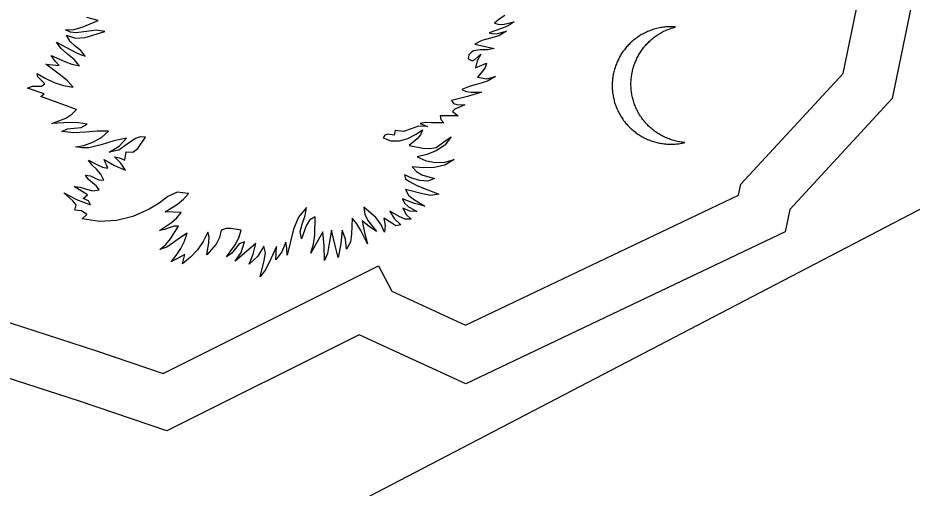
# Model space of a CAD drawing. Extents: x 2001876 to 2025694, y 804561 to 868938.
# Drawn here: x 2011049.84 to 2011065.83, y 824439.81 to 824448.22 of the extents above; entities that cross this region are included whole.
import ezdxf

# ---------------------------------------------------------------- set-up
doc = ezdxf.new("R2010")
doc.units = 0
doc.layers.add('TR SN EXTRUDED PANEL SIGNS- MOUNTED OVERHEAD', color=7, linetype='Continuous')

msp = doc.modelspace()

# ---------------------------------------------------------------- linework, layer by layer
at = {"layer": 'TR SN EXTRUDED PANEL SIGNS- MOUNTED OVERHEAD'}
for p, q in [((2011026.383, 824424.154), (2011088.68, 824456.645)), ((2011026.415, 824424.171), (2011088.712, 824456.662)), ((2011064.599, 824447.229), (2011064.915, 824448.775)), ((2011058.011, 824447.752), (2011058.358, 824447.676)), ((2011050.34, 824447.395), (2011050.577, 824447.369)), ((2011058.025, 824447.33), (2011058.216, 824447.415)), ((2011062.768, 824445.247), (2011064.599, 824447.229)), ((2011050.31, 824446.864), (2011050.012, 824446.967)), ((2011050.248, 824446.818), (2011050.31, 824446.864)), ((2011050.886, 824446.585), (2011050.248, 824446.818)), ((2011057.608, 824446.547), (2011057.715, 824446.467)), ((2011056.583, 824446.206), (2011056.568, 824446.126)), ((2011056.959, 824446.144), (2011057.072, 824446.217)), ((2011051.752, 824445.676), (2011051.776, 824445.825)), ((2011051.082, 824445.055), (2011050.846, 824445.204)), ((2011056.975, 824445.222), (2011057.364, 824445.066)), ((2011062.726, 824445.049), (2011062.768, 824445.247)), ((2011057.842, 824442.724), (2011062.726, 824445.049)), ((2011052.757, 824444.74), (2011052.473, 824444.749)), ((2011054.092, 824444.184), (2011053.726, 824443.871)), ((2011052.821, 824443.986), (2011052.579, 824443.859)), ((2011052.433, 824441.86), (2011056.288, 824443.784)), ((2011056.288, 824443.784), (2011056.526, 824443.329)), ((2011047.018, 824443.627), (2011051.241, 824442.265)), ((2011056.526, 824443.329), (2011057.842, 824442.724)), ((2011051.241, 824442.265), (2011052.433, 824441.86))]:
    msp.add_line(p, q, dxfattribs=at)
for points in [[(2011085.839, 824462.17), (2011085.839, 824462.171), (2011062.843, 824450.162), (2011062.973, 824450.028), (2011063.846, 824450.254), (2011064.256, 824449.938), (2011064.664, 824449.978), (2011065.246, 824449.85), (2011065.938, 824449.04), (2011065.476, 824446.779), (2011063.644, 824444.795), (2011063.559, 824444.393), (2011057.849, 824441.676), (2011055.943, 824442.55), (2011052.502, 824440.832), (2011050.942, 824441.363), (2011047.871, 824442.353), (2011023.548, 824429.668)], [(2011050.577, 824447.369), (2011050.506, 824447.447), (2011050.432, 824447.551), (2011050.677, 824447.445), (2011050.803, 824447.393), (2011050.937, 824447.363), (2011050.845, 824447.476), (2011050.727, 824447.575), (2011050.612, 824447.674), (2011050.53, 824447.788), (2011050.782, 824447.651), (2011050.91, 824447.587), (2011051.04, 824447.538), (2011050.961, 824447.638), (2011050.863, 824447.716), (2011050.77, 824447.8), (2011050.707, 824447.916), (2011050.867, 824447.859), (2011051.041, 824447.873), (2011051.39, 824447.979), (2011051.242, 824448.005), (2011051.063, 824447.978), (2011050.871, 824447.958), (2011050.778, 824447.97), (2011050.688, 824448.007), (2011050.839, 824448.016), (2011050.99, 824448.058), (2011051.273, 824448.176), (2011051.068, 824448.227)], [(2011058.544, 824448.263), (2011058.443, 824448.203), (2011058.36, 824448.127), (2011058.445, 824448.103), (2011058.533, 824448.112), (2011058.712, 824448.154), (2011058.607, 824448.079), (2011058.489, 824448.036), (2011058.264, 824447.956), (2011058.338, 824447.937), (2011058.417, 824447.946), (2011058.578, 824447.983), (2011058.442, 824447.904), (2011058.288, 824447.859), (2011058.138, 824447.819), (2011058.011, 824447.752)], [(2011061.602, 824448.06), (2011061.577, 824448.061), (2011061.554, 824448.062), (2011061.531, 824448.063), (2011061.506, 824448.063), (2011061.482, 824448.063), (2011061.457, 824448.061), (2011061.434, 824448.06), (2011061.409, 824448.058), (2011061.385, 824448.055), (2011061.361, 824448.052), (2011061.337, 824448.048), (2011061.314, 824448.044), (2011061.289, 824448.038), (2011061.265, 824448.033), (2011061.241, 824448.026), (2011061.218, 824448.02), (2011061.194, 824448.013), (2011061.171, 824448.005), (2011061.147, 824447.996), (2011061.123, 824447.987), (2011061.101, 824447.977), (2011061.078, 824447.967), (2011061.055, 824447.956), (2011061.031, 824447.944), (2011061.012, 824447.934), (2011060.992, 824447.923), (2011060.973, 824447.911), (2011060.954, 824447.9), (2011060.936, 824447.888), (2011060.917, 824447.875), (2011060.9, 824447.863), (2011060.882, 824447.85), (2011060.865, 824447.836), (2011060.848, 824447.822), (2011060.832, 824447.809), (2011060.815, 824447.794), (2011060.8, 824447.78), (2011060.783, 824447.765), (2011060.768, 824447.749), (2011060.754, 824447.734), (2011060.739, 824447.718), (2011060.725, 824447.702), (2011060.711, 824447.686), (2011060.697, 824447.669), (2011060.685, 824447.653), (2011060.672, 824447.636), (2011060.66, 824447.619), (2011060.647, 824447.601), (2011060.636, 824447.584), (2011060.624, 824447.566), (2011060.614, 824447.548), (2011060.603, 824447.529), (2011060.593, 824447.511), (2011060.584, 824447.493), (2011060.574, 824447.474), (2011060.565, 824447.455), (2011060.557, 824447.436), (2011060.548, 824447.416), (2011060.541, 824447.397), (2011060.533, 824447.377), (2011060.526, 824447.357), (2011060.519, 824447.337), (2011060.512, 824447.317), (2011060.507, 824447.297), (2011060.502, 824447.277), (2011060.497, 824447.257), (2011060.492, 824447.236), (2011060.487, 824447.216), (2011060.483, 824447.195), (2011060.48, 824447.174), (2011060.477, 824447.153), (2011060.474, 824447.133), (2011060.472, 824447.112), (2011060.471, 824447.091), (2011060.469, 824447.07), (2011060.468, 824447.049), (2011060.468, 824447.028), (2011060.467, 824447.006), (2011060.467, 824446.985), (2011060.468, 824446.964), (2011060.469, 824446.943), (2011060.47, 824446.921), (2011060.473, 824446.9), (2011060.475, 824446.879), (2011060.478, 824446.858), (2011060.482, 824446.837), (2011060.485, 824446.816), (2011060.489, 824446.794), (2011060.495, 824446.774), (2011060.5, 824446.753), (2011060.505, 824446.732), (2011060.51, 824446.71), (2011060.517, 824446.69), (2011060.525, 824446.669), (2011060.531, 824446.648), (2011060.539, 824446.628), (2011060.548, 824446.608), (2011060.556, 824446.587), (2011060.566, 824446.566), (2011060.576, 824446.547)], [(2011061.055, 824446.356), (2011061.04, 824446.374), (2011061.025, 824446.392), (2011061.011, 824446.411), (2011060.997, 824446.43), (2011060.984, 824446.45), (2011060.97, 824446.47), (2011060.957, 824446.49), (2011060.945, 824446.51), (2011060.934, 824446.532), (2011060.921, 824446.553), (2011060.912, 824446.573), (2011060.902, 824446.593), (2011060.892, 824446.614), (2011060.883, 824446.634), (2011060.875, 824446.654), (2011060.867, 824446.675), (2011060.86, 824446.695), (2011060.853, 824446.716), (2011060.846, 824446.737), (2011060.841, 824446.758), (2011060.835, 824446.779), (2011060.831, 824446.8), (2011060.825, 824446.821), (2011060.821, 824446.843), (2011060.818, 824446.864), (2011060.814, 824446.885), (2011060.811, 824446.906), (2011060.809, 824446.927), (2011060.806, 824446.948), (2011060.805, 824446.97), (2011060.804, 824446.991), (2011060.803, 824447.012), (2011060.803, 824447.033), (2011060.803, 824447.054), (2011060.803, 824447.075), (2011060.805, 824447.096), (2011060.807, 824447.118), (2011060.807, 824447.138), (2011060.81, 824447.16), (2011060.813, 824447.18), (2011060.816, 824447.201), (2011060.819, 824447.222), (2011060.823, 824447.242), (2011060.828, 824447.263), (2011060.832, 824447.283), (2011060.837, 824447.304), (2011060.843, 824447.324), (2011060.848, 824447.344), (2011060.855, 824447.364), (2011060.862, 824447.384), (2011060.869, 824447.404), (2011060.876, 824447.423), (2011060.884, 824447.443), (2011060.893, 824447.462), (2011060.901, 824447.481), (2011060.91, 824447.5), (2011060.92, 824447.519), (2011060.929, 824447.538), (2011060.939, 824447.556), (2011060.95, 824447.574), (2011060.96, 824447.592), (2011060.972, 824447.611), (2011060.983, 824447.628), (2011060.996, 824447.645), (2011061.008, 824447.663), (2011061.021, 824447.68), (2011061.033, 824447.696), (2011061.047, 824447.713), (2011061.061, 824447.729), (2011061.075, 824447.745), (2011061.09, 824447.761), (2011061.104, 824447.776), (2011061.12, 824447.791), (2011061.135, 824447.806), (2011061.151, 824447.821), (2011061.167, 824447.835), (2011061.184, 824447.849), (2011061.201, 824447.863), (2011061.218, 824447.876), (2011061.236, 824447.889), (2011061.253, 824447.902), (2011061.271, 824447.914), (2011061.29, 824447.927), (2011061.309, 824447.938), (2011061.328, 824447.95), (2011061.348, 824447.961), (2011061.367, 824447.971), (2011061.393, 824447.984), (2011061.419, 824447.996), (2011061.444, 824448.007), (2011061.47, 824448.018), (2011061.496, 824448.028), (2011061.523, 824448.037), (2011061.549, 824448.045), (2011061.575, 824448.052), (2011061.602, 824448.06), (2011061.602, 824448.06)], [(2011058.358, 824447.676), (2011058.235, 824447.652), (2011058.106, 824447.65), (2011057.989, 824447.633), (2011057.942, 824447.606), (2011057.904, 824447.56), (2011057.89, 824447.489), (2011057.96, 824447.457), (2011058.013, 824447.481), (2011058.119, 824447.572), (2011058.053, 824447.455), (2011058.025, 824447.33)], [(2011050.012, 824446.967), (2011050.094, 824447.002), (2011050.18, 824447.001), (2011050.26, 824447.001), (2011050.318, 824447.04), (2011050.234, 824447.125), (2011050.196, 824447.168), (2011050.184, 824447.228), (2011050.328, 824447.142), (2011050.487, 824447.069), (2011050.656, 824447.015), (2011050.828, 824446.984), (2011050.725, 824447.097), (2011050.601, 824447.199), (2011050.34, 824447.395)], [(2011058.216, 824447.415), (2011058.197, 824447.335), (2011058.152, 824447.277), (2011058.06, 824447.162), (2011058.223, 824447.131), (2011058.379, 824447.171), (2011058.239, 824447.093), (2011058.084, 824447.044), (2011057.924, 824447), (2011057.775, 824446.942), (2011057.855, 824446.904), (2011057.946, 824446.894), (2011058.13, 824446.891), (2011057.876, 824446.815), (2011057.591, 824446.745), (2011057.627, 824446.69), (2011057.69, 824446.675), (2011057.834, 824446.665), (2011057.726, 824446.622), (2011057.655, 824446.592), (2011057.608, 824446.547)], [(2011051.776, 824445.825), (2011051.895, 824445.819), (2011051.985, 824445.888), (2011052.117, 824446.089), (2011052.022, 824446.093), (2011051.939, 824446.067), (2011051.792, 824445.965), (2011051.645, 824445.858), (2011051.469, 824445.822), (2011051.649, 824445.929), (2011051.783, 824446.072), (2011051.556, 824446.022), (2011051.33, 824445.949), (2011051.104, 824445.899), (2011050.986, 824445.896), (2011050.868, 824445.917), (2011051.016, 824445.94), (2011051.179, 824445.998), (2011051.335, 824446.085), (2011051.46, 824446.197), (2011051.254, 824446.195), (2011051.047, 824446.175), (2011050.838, 824446.164), (2011050.625, 824446.191), (2011050.726, 824446.239), (2011050.846, 824446.247), (2011050.967, 824446.259), (2011051.075, 824446.318), (2011050.919, 824446.347), (2011050.761, 824446.348), (2011050.444, 824446.333), (2011050.696, 824446.426), (2011050.804, 824446.498), (2011050.886, 824446.585)], [(2011060.576, 824446.547), (2011060.586, 824446.527), (2011060.597, 824446.506), (2011060.608, 824446.485), (2011060.62, 824446.465), (2011060.633, 824446.446), (2011060.645, 824446.427), (2011060.658, 824446.408), (2011060.671, 824446.389), (2011060.685, 824446.371), (2011060.7, 824446.353), (2011060.713, 824446.335), (2011060.728, 824446.318), (2011060.743, 824446.302), (2011060.759, 824446.286), (2011060.775, 824446.27), (2011060.79, 824446.254), (2011060.806, 824446.239), (2011060.823, 824446.224), (2011060.84, 824446.209), (2011060.858, 824446.195), (2011060.875, 824446.182), (2011060.892, 824446.168), (2011060.91, 824446.155), (2011060.928, 824446.143), (2011060.947, 824446.131), (2011060.965, 824446.119), (2011060.983, 824446.107), (2011061.003, 824446.097), (2011061.022, 824446.086), (2011061.041, 824446.076), (2011061.062, 824446.067), (2011061.081, 824446.057), (2011061.101, 824446.048), (2011061.121, 824446.04), (2011061.141, 824446.032), (2011061.162, 824446.024), (2011061.183, 824446.017), (2011061.204, 824446.011), (2011061.225, 824446.004), (2011061.246, 824445.998), (2011061.266, 824445.993), (2011061.287, 824445.987), (2011061.31, 824445.983), (2011061.331, 824445.979), (2011061.352, 824445.975), (2011061.374, 824445.972), (2011061.396, 824445.969), (2011061.418, 824445.967), (2011061.439, 824445.965), (2011061.461, 824445.963), (2011061.483, 824445.962), (2011061.505, 824445.962), (2011061.528, 824445.962), (2011061.549, 824445.962), (2011061.572, 824445.963), (2011061.594, 824445.964), (2011061.616, 824445.966), (2011061.637, 824445.968), (2011061.66, 824445.971), (2011061.682, 824445.974), (2011061.704, 824445.978), (2011061.726, 824445.982), (2011061.748, 824445.987), (2011061.769, 824445.992), (2011061.747, 824445.994), (2011061.724, 824445.996), (2011061.702, 824446), (2011061.679, 824446.003), (2011061.657, 824446.007), (2011061.635, 824446.012), (2011061.612, 824446.017), (2011061.591, 824446.022), (2011061.569, 824446.028), (2011061.547, 824446.035), (2011061.525, 824446.041), (2011061.504, 824446.049), (2011061.483, 824446.057), (2011061.461, 824446.065), (2011061.441, 824446.074), (2011061.419, 824446.082), (2011061.399, 824446.092), (2011061.379, 824446.102), (2011061.358, 824446.112), (2011061.338, 824446.123), (2011061.319, 824446.135), (2011061.299, 824446.146), (2011061.28, 824446.159), (2011061.261, 824446.172), (2011061.242, 824446.184), (2011061.223, 824446.198), (2011061.206, 824446.212), (2011061.187, 824446.226), (2011061.17, 824446.241), (2011061.153, 824446.257), (2011061.135, 824446.272), (2011061.118, 824446.288), (2011061.102, 824446.304), (2011061.086, 824446.321), (2011061.07, 824446.338), (2011061.055, 824446.356)], [(2011057.715, 824446.467), (2011057.392, 824446.47), (2011057.401, 824446.404), (2011057.456, 824446.346), (2011057.235, 824446.345), (2011057.129, 824446.351), (2011057.033, 824446.333), (2011057.161, 824446.278), (2011057.005, 824446.286), (2011056.87, 824446.238), (2011056.735, 824446.192), (2011056.583, 824446.206)], [(2011056.568, 824446.126), (2011056.455, 824446.14), (2011056.402, 824446.126), (2011056.372, 824446.074), (2011056.51, 824446.024), (2011056.66, 824446.023), (2011056.814, 824446.066), (2011056.959, 824446.144)], [(2011057.072, 824446.217), (2011057.038, 824446.129), (2011056.979, 824446.061), (2011056.838, 824445.938), (2011057.079, 824445.891), (2011057.203, 824445.887), (2011057.321, 824445.903), (2011057.455, 824446.006), (2011057.588, 824446.093), (2011057.474, 824445.944), (2011057.321, 824445.841), (2011057.149, 824445.776), (2011056.977, 824445.738), (2011057.138, 824445.664), (2011057.306, 824445.632), (2011057.476, 824445.642), (2011057.64, 824445.69), (2011057.471, 824445.589), (2011057.283, 824445.544), (2011057.084, 824445.538), (2011056.887, 824445.555), (2011056.966, 824445.473), (2011057.064, 824445.413), (2011057.288, 824445.349), (2011057.169, 824445.302), (2011057.028, 824445.31), (2011056.884, 824445.354), (2011056.753, 824445.413), (2011056.769, 824445.344), (2011056.828, 824445.299), (2011056.975, 824445.222)], [(2011050.846, 824445.204), (2011050.954, 824445.193), (2011051.064, 824445.157), (2011051.177, 824445.13), (2011051.293, 824445.143), (2011051.242, 824445.214), (2011051.171, 824445.271), (2011051.099, 824445.33), (2011051.048, 824445.409), (2011051.134, 824445.397), (2011051.21, 824445.36), (2011051.286, 824445.324), (2011051.372, 824445.321), (2011051.324, 824445.424), (2011051.249, 824445.507), (2011051.168, 824445.586), (2011051.099, 824445.679), (2011051.26, 824445.591), (2011051.349, 824445.551), (2011051.449, 824445.532), (2011051.381, 824445.69), (2011051.565, 824445.584), (2011051.761, 824445.495), (2011051.679, 824445.621), (2011051.564, 824445.736), (2011051.656, 824445.716), (2011051.752, 824445.676)], [(2011057.364, 824445.066), (2011057.221, 824445.046), (2011057.072, 824445.071), (2011056.769, 824445.15), (2011056.826, 824445.051), (2011056.915, 824444.978), (2011057.117, 824444.852), (2011056.929, 824444.902), (2011056.718, 824444.987), (2011056.752, 824444.905), (2011056.819, 824444.85), (2011056.974, 824444.756), (2011056.845, 824444.764), (2011056.721, 824444.817), (2011056.782, 824444.704), (2011056.874, 824444.618), (2011056.765, 824444.62), (2011056.669, 824444.664), (2011056.491, 824444.762), (2011056.569, 824444.633), (2011056.688, 824444.521), (2011056.595, 824444.504), (2011056.523, 824444.547), (2011056.383, 824444.641), (2011056.408, 824444.506), (2011056.393, 824444.388), (2011056.326, 824444.53), (2011056.239, 824444.651), (2011056.024, 824444.833), (2011056.042, 824444.711), (2011056.099, 824444.599), (2011056.25, 824444.4), (2011056.12, 824444.49), (2011055.994, 824444.588), (2011056.035, 824444.383), (2011056.092, 824444.181), (2011055.971, 824444.416), (2011055.902, 824444.536), (2011055.818, 824444.639)], [(2011052.473, 824444.749), (2011052.69, 824444.89), (2011052.802, 824444.978), (2011052.888, 824445.08), (2011052.689, 824445.105), (2011052.522, 824445.029), (2011052.362, 824444.908), (2011052.188, 824444.801), (2011051.896, 824444.666), (2011051.6, 824444.594), (2011051.298, 824444.581), (2011050.99, 824444.627), (2011051.07, 824444.705), (2011050.975, 824444.77), (2011050.859, 824444.781), (2011050.879, 824444.875), (2011050.822, 824444.951), (2011050.661, 824445.093), (2011050.888, 824444.97), (2011051.139, 824444.877), (2011051.102, 824444.951), (2011051.006, 824444.993), (2011051.082, 824445.055)], [(2011055.818, 824444.639), (2011055.804, 824444.35), (2011055.787, 824444.207), (2011055.713, 824444.084), (2011055.695, 824444.261), (2011055.636, 824444.423), (2011055.611, 824444.179), (2011055.563, 824443.934), (2011055.508, 824444.176), (2011055.449, 824444.426), (2011055.397, 824444.148), (2011055.377, 824444.008), (2011055.319, 824443.878), (2011055.315, 824444.146), (2011055.294, 824444.395), (2011055.078, 824444.011), (2011055.127, 824444.171), (2011055.146, 824444.335), (2011055.153, 824444.665), (2011055.055, 824444.604), (2011054.996, 824444.501), (2011054.909, 824444.266), (2011054.889, 824444.391), (2011054.924, 824444.534), (2011054.975, 824444.684), (2011054.997, 824444.827), (2011054.854, 824444.657), (2011054.765, 824444.439), (2011054.653, 824443.975), (2011054.649, 824444.1), (2011054.632, 824444.207), (2011054.561, 824444.033), (2011054.453, 824443.892), (2011054.463, 824444.133), (2011054.33, 824443.846), (2011054.262, 824443.705), (2011054.168, 824443.586), (2011054.243, 824443.878), (2011054.265, 824444.017), (2011054.238, 824444.138), (2011054.127, 824443.96), (2011053.977, 824443.816), (2011054.047, 824443.992), (2011054.092, 824444.184)], [(2011052.579, 824443.859), (2011052.67, 824443.973), (2011052.75, 824444.095), (2011052.817, 824444.227), (2011052.865, 824444.367), (2011052.743, 824444.295), (2011052.622, 824444.203), (2011052.501, 824444.121), (2011052.379, 824444.077), (2011052.483, 824444.166), (2011052.568, 824444.268), (2011052.713, 824444.495), (2011052.63, 824444.495), (2011052.545, 824444.468), (2011052.46, 824444.435), (2011052.373, 824444.418), (2011052.586, 824444.56), (2011052.679, 824444.643), (2011052.757, 824444.74)], [(2011053.726, 824443.871), (2011053.833, 824444.026), (2011053.891, 824444.214), (2011053.796, 824444.177), (2011053.727, 824444.098), (2011053.658, 824444.009), (2011053.566, 824443.945), (2011053.726, 824444.163), (2011053.792, 824444.286), (2011053.83, 824444.426), (2011053.648, 824444.451), (2011053.56, 824444.454), (2011053.472, 824444.426), (2011053.445, 824444.292), (2011053.386, 824444.176), (2011053.215, 824443.984), (2011053.251, 824444.202), (2011053.259, 824444.306), (2011053.235, 824444.388), (2011053.152, 824444.223), (2011053.05, 824444.073), (2011052.927, 824443.939), (2011052.783, 824443.823), (2011052.821, 824443.986)]]:
    msp.add_lwpolyline(points, dxfattribs=at)

# ---------------------------------------------------------------- texts
msp.add_text('REMOVE EXISTING BRIDGE MOUNT', height=20, rotation=207.5444, dxfattribs=at).set_placement((2011438.688, 824490.598))

doc.saveas('drawing.dxf')
